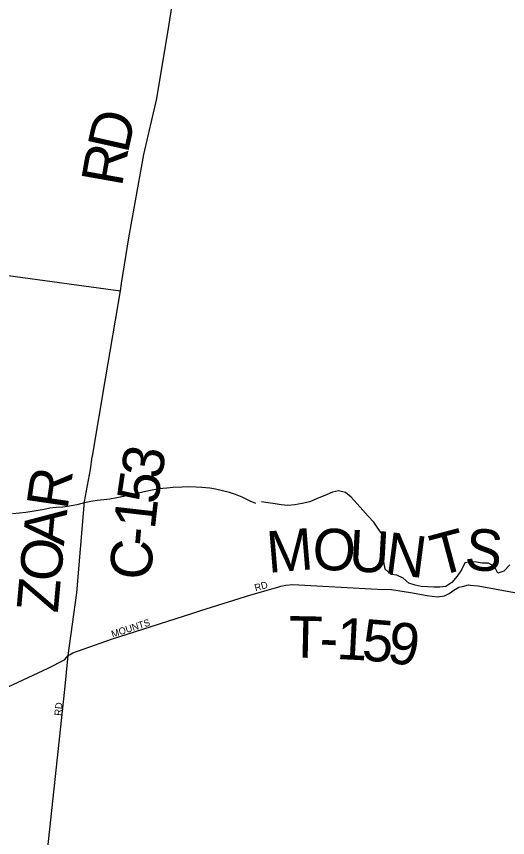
# Model space of a CAD drawing. Extents: x 1310247 to 1664935, y 284496 to 704931.
# Drawn here: x 1490524 to 1494077, y 483185 to 489120 of the extents above; entities that cross this region are included whole.
import ezdxf

# ---------------------------------------------------------------- set-up
doc = ezdxf.new("R2010")
doc.units = 0
for name, color, linetype in [('GM_X_Corporation_Text', 7, 'Continuous'), ('GM_X_County_Road_Text', 7, 'Continuous'), ('GM_X_County_Subdivision_Text', 7, 'Continuous'), ('GM_X_Minor_River_Text', 7, 'Continuous'), ('GM_X_Rail_Line', 7, 'Continuous'), ('GM_X_Township_Road', 7, 'Continuous'), ('GM_X_Township_Subdivision', 7, 'Continuous')]:
    doc.layers.add(name, color=color, linetype=linetype)

msp = doc.modelspace()

# ---------------------------------------------------------------- linework, layer by layer
at = {"layer": 'GM_X_Corporation_Text'}
for points in [[(1490913.7, 484508.7), (1490932.9, 484519.5), (1491211.6, 484618.6), (1491793.4, 484803), (1491857, 484826.4), (1492220.6, 484940.1), (1492414.7, 484995.7)], [(1490726.9, 482887.2), (1490836.7, 483896.8), (1490873.7, 484255.6)]]:
    msp.add_lwpolyline(points, dxfattribs=at)
at = {"layer": 'GM_X_County_Road_Text'}
for points in [[(1491285.2, 487188.9), (1491338.5, 487518.3), (1491447, 488122.7), (1491538.9, 488527.3), (1491626.9, 489049), (1491708.8, 489566.7)], [(1491073.1, 485936.7), (1491073.9, 485941.9), (1491168.3, 486500.3), (1491276.8, 487136.9), (1491285.2, 487188.9)], [(1490873.7, 484255.6), (1490898.9, 484500.5), (1490960.9, 484953.2), (1491017.7, 485613.7), (1491059.4, 485845.2), (1491073.1, 485936.7)]]:
    msp.add_lwpolyline(points, dxfattribs=at)
at = {"layer": 'GM_X_County_Subdivision_Text'}
for points in [[(1489091.2, 487425.6), (1489246.6, 487406.8), (1489628.3, 487356.5), (1490464.1, 487248.4), (1491276.8, 487136.9)], [(1492414.7, 484995.7), (1492435.8, 485001.8), (1492474.2, 485009.9), (1492524.5, 485014.3), (1493133.5, 484980.6), (1493237, 484977.2), (1493375.1, 484956.8), (1493496, 484933.7), (1493568.7, 484924.6), (1493621.1, 484932.7), (1493653.4, 484947.8), (1493688.8, 484973.4), (1493724.7, 484994.4), (1493750.3, 485000.5), (1493794.9, 485011.1), (1493808.5, 485009.7)], [(1493808.5, 485009.7), (1493863, 485003.7), (1494099.5, 484960.7), (1494717.4, 484853.3), (1495054.5, 484794.7), (1495415.5, 484729.3)], [(1488608.3, 482869.6), (1488645, 483262.2), (1488658, 483365), (1488676.2, 483416.5), (1488707.1, 483455.8), (1488747, 483483.6), (1488822, 483522.5), (1489016.1, 483606.4), (1489371.7, 483765), (1490752.9, 484410.2), (1490872.4, 484468.5), (1490898.9, 484500.5), (1490913.7, 484508.7)]]:
    msp.add_lwpolyline(points, dxfattribs=at)
at = {"layer": 'GM_X_Minor_River_Text'}
for points in [[(1492255.8, 485599.7), (1492213.9, 485616.4), (1492158.3, 485645.3), (1492108.4, 485664.2), (1492066.5, 485678.9), (1492014.6, 485691.7), (1491964.6, 485702.5), (1491922.6, 485711.2), (1491866.5, 485714.1), (1491824.4, 485716.8), (1491772.3, 485719.6), (1491722.1, 485718.4), (1491657.9, 485715.5), (1491611.6, 485710.2), (1491555.4, 485705), (1491507.1, 485695.8), (1491448.7, 485682.7), (1491398.4, 485671.4), (1491352.1, 485662.1), (1491299.7, 485651), (1491251.4, 485639.7), (1491199.1, 485630.5), (1491156.8, 485625.1), (1491108.6, 485619.9), (1491062.4, 485614.6), (1491008, 485601.5), (1490961.7, 485590.2), (1490907.3, 485581), (1490859.1, 485573.7), (1490810.9, 485570.5), (1490766.6, 485565.2), (1490724.4, 485555.8), (1490682.1, 485548.5), (1490637.9, 485541.2), (1490593.6, 485533.8), (1490547.4, 485528.6), (1490495.2, 485525.4)], [(1494094.1, 485155.4), (1494049.2, 485110), (1494006.8, 485094.6), (1493981.5, 485143.2), (1493939.8, 485167.9), (1493893.7, 485168.6), (1493851.7, 485175.3), (1493809.6, 485178), (1493767.3, 485170.6), (1493742.4, 485118.9), (1493711.6, 485073.3), (1493674.7, 485027.7), (1493630.1, 484998.4), (1493585.9, 484995.1), (1493543.8, 484995.7), (1493497.6, 484996.5), (1493451.5, 484999.2), (1493409.6, 485009.9), (1493363.7, 485022.6), (1493322.1, 485059.4), (1493276.3, 485080.2), (1493234.3, 485084.9), (1493190.8, 485125.6), (1493181.7, 485177.9), (1493182.5, 485228), (1493183.3, 485276.2), (1493188.1, 485324.2), (1493168.9, 485376.6), (1493137.6, 485421.2), (1493110.2, 485463.8), (1493068.8, 485506.6), (1493029.4, 485551.3), (1492990, 485596), (1492946.7, 485644.8), (1492905.1, 485677.6), (1492855.1, 485690.4), (1492810.9, 485681.1), (1492754.3, 485657.9), (1492699.7, 485634.7), (1492647.2, 485611.5), (1492590.8, 485598.4), (1492538.5, 485589.2), (1492488.3, 485584), (1492438.2, 485590.8), (1492396.2, 485597.5), (1492346.2, 485604.3), (1492298.1, 485611)]]:
    msp.add_lwpolyline(points, dxfattribs=at)

# ---------------------------------------------------------------- texts
at = {"layer": 'GM_X_Rail_Line'}
for s, rotation, p in [('RD', 15.52912, (1492254.1, 484964.5)), ('MOUNTS', 17.81687, (1491219.7, 484630)), ('RD', 83.99458, (1490848.1, 484063.2))]:
    msp.add_text(s, height=50, rotation=rotation, dxfattribs=at).set_placement(p)
at = {"layer": 'GM_X_Township_Road'}
for s, rotation, p in [('D', 77.47474, (1491329.1, 488122.1)), ('R', 79.89728, (1491286.6, 487882.8)), ('3', 80.1946, (1491572.1, 485767.5)), ('R', 81.6215, (1490892.8, 485548)), ('5', 81.6388, (1491545.5, 485586.6)), ('1', 83.52303, (1491525, 485405.6)), ('A', 84.41771, (1490867.6, 485289.1)), ('-', 84.99001, (1491514.5, 485284.9)), ('O', 84.80193, (1490843.8, 485026.7)), ('C', 85.69109, (1491496, 485040.1)), ('Z', 84.80711, (1490823.4, 484803.3))]:
    msp.add_text(s, height=300, rotation=rotation, dxfattribs=at).set_placement(p)
at = {"layer": 'GM_X_Township_Subdivision'}
for s, rotation, p in [('M', 4.78743, (1492346.6, 485097.1)), ('O', 357.20854, (1492660.6, 485124)), ('U', 356.78542, (1492923.7, 485111.2)), ('N', 352.50357, (1493181.4, 485097)), ('T', 14.98399, (1493570.6, 485070.9)), ('S', 354.43219, (1493759.2, 485126.6)), ('T', 358.8257, (1492490.1, 484486.5)), ('1', 357.08978, (1492835.1, 484475.9)), ('5', 355.4628, (1493017.4, 484466.7)), ('9', 351.89639, (1493196.7, 484452.6)), ('-', 357.17307, (1492712.2, 484482))]:
    msp.add_text(s, height=300, rotation=rotation, dxfattribs=at).set_placement(p)

doc.saveas('drawing.dxf')
